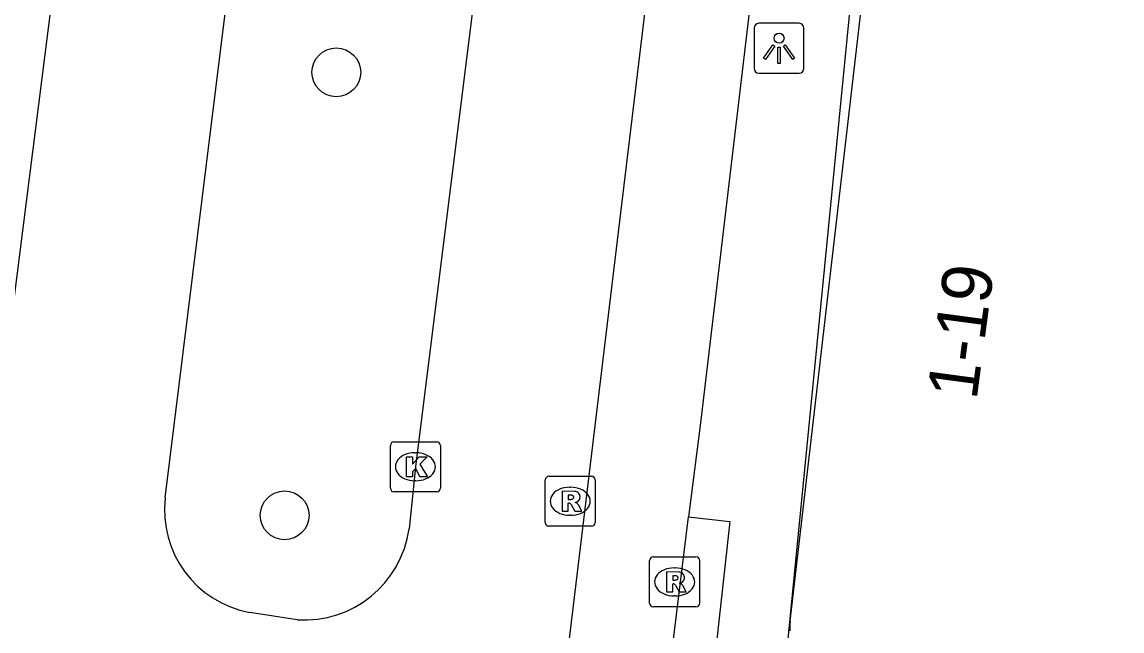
# Model space of a CAD drawing. Extents: x 159718 to 160783, y 383290 to 384030.
# Drawn here: x 160300.99 to 160323, y 383798.35 to 383810.53 of the extents above; entities that cross this region are included whole.
import ezdxf

# ---------------------------------------------------------------- set-up
doc = ezdxf.new("R2010")
doc.units = 0
for name, color, linetype in [('IMGEO_Boom', 7, 'Continuous'), ('IMGEO_Kolk', 7, 'Continuous'), ('IMGEO_Lichtpunt', 7, 'Continuous'), ('IMGEO_Pand', 7, 'Continuous'), ('IMGEO_Pand_nummerreeks', 7, 'Continuous'), ('IMGEO_Pand_overbouw', 7, 'Continuous'), ('IMGEO_Rijbaan_lokaal_open', 7, 'Continuous'), ('IMGEO_Rioolput', 7, 'Continuous'), ('IMGEO_Voetpad_open', 7, 'Continuous')]:
    doc.layers.add(name, color=color, linetype=linetype)

msp = doc.modelspace()

# ---------------------------------------------------------------- linework, layer by layer
at = {"layer": 'IMGEO_Boom'}
for centre in [(160307.284, 383809.522), (160306.25, 383800.666)]:
    msp.add_circle(centre, 0.489, dxfattribs=at)
at = {"layer": 'IMGEO_Kolk'}
for p, q in [((160308.365, 383801.211), (160308.365, 383802.063)), ((160308.44, 383802.137), (160309.292, 383802.137)), ((160309.366, 383802.063), (160309.366, 383801.211)), ((160308.853, 383801.917), (160308.878, 383801.917)), ((160308.876, 383801.357), (160308.851, 383801.357)), ((160309.292, 383801.137), (160308.44, 383801.137))]:
    msp.add_line(p, q, dxfattribs=at)
for points in [[(160308.365, 383801.211), (160308.365, 383802.063)], [(160308.44, 383802.137), (160309.292, 383802.137)], [(160309.366, 383802.063), (160309.366, 383801.211)], [(160308.686, 383801.837), (160308.809, 383801.837), (160308.809, 383801.686), (160308.939, 383801.837), (160309.103, 383801.837), (160308.957, 383801.686), (160309.11, 383801.437), (160308.958, 383801.437), (160308.873, 383801.601), (160308.809, 383801.534), (160308.809, 383801.437), (160308.686, 383801.437), (160308.686, 383801.837)], [(160309.292, 383801.137), (160308.44, 383801.137)]]:
    msp.add_lwpolyline(points, dxfattribs=at)
for centre, start, end in [((160308.442, 383802.061), 91.552, 178.448), ((160308.442, 383802.061), 91.552, 178.448), ((160309.29, 383802.061), 1.552, 88.448), ((160309.29, 383802.061), 1.552, 88.448), ((160308.442, 383801.213), 181.552, 268.448), ((160308.442, 383801.213), 181.552, 268.448), ((160309.29, 383801.213), 271.552, 358.448), ((160309.29, 383801.213), 271.552, 358.448)]:
    msp.add_arc(centre, 0.0765, start, end, dxfattribs=at)
for centre, major_axis, ratio, start_param, end_param in [((160308.852, 383801.637), (-0.387, 0.002), 0.722429, 4.712389, 7.853982), ((160308.877, 383801.637), (-0.39, 0.002), 0.717154, 1.570796, 4.712389)]:
    msp.add_ellipse(centre, major_axis=major_axis, ratio=ratio, start_param=start_param, end_param=end_param, dxfattribs=at)
at = {"layer": 'IMGEO_Lichtpunt'}
for p, q in [((160315.644, 383810.407), (160315.644, 383809.6)), ((160315.644, 383810.407), (160315.644, 383809.6)), ((160316.546, 383810.502), (160315.738, 383810.502)), ((160316.546, 383810.502), (160315.738, 383810.502)), ((160316.64, 383809.6), (160316.64, 383810.407)), ((160316.64, 383809.6), (160316.64, 383810.407)), ((160315.738, 383809.506), (160316.546, 383809.506)), ((160315.738, 383809.506), (160316.546, 383809.506))]:
    msp.add_line(p, q, dxfattribs=at)
for points in [[(160316.018, 383810.071), (160316.057, 383810.043), (160315.869, 383809.781), (160315.831, 383809.808), (160316.018, 383810.071)], [(160316.12, 383810.023), (160316.167, 383810.023), (160316.167, 383809.701), (160316.12, 383809.701), (160316.12, 383810.023)], [(160316.23, 383810.043), (160316.268, 383810.07), (160316.455, 383809.808), (160316.416, 383809.78), (160316.23, 383810.043)]]:
    msp.add_lwpolyline(points, dxfattribs=at)
msp.add_circle((160316.143, 383810.205), 0.0994, dxfattribs=at)
for centre, start, end in [((160315.738, 383810.407), 90, 180), ((160315.738, 383810.407), 90, 180), ((160316.546, 383810.407), 0, 90), ((160316.546, 383810.407), 0, 90), ((160315.738, 383809.6), 180, 270), ((160315.738, 383809.6), 180, 270), ((160316.546, 383809.6), 270, 0), ((160316.546, 383809.6), 270, 360)]:
    msp.add_arc(centre, 0.0946, start, end, dxfattribs=at)
at = {"layer": 'IMGEO_Pand'}
msp.add_lwpolyline([(160316.364, 383798.547), (160318.028, 383812.85), (160318.567, 383812.789), (160319.117, 383817.532)], dxfattribs=at)
msp.add_arc((160317.289, 383798.431), 0.932, 172.8708, 184.7546, dxfattribs=at)
at = {"layer": 'IMGEO_Pand_overbouw'}
msp.add_lwpolyline([(160327.03, 383845.851), (160322.711, 383834.557), (160319.121, 383821.789), (160318.228, 383817.573), (160316.288, 383797.859), (160325.972, 383789.29)], dxfattribs=at)
at = {"layer": 'IMGEO_Rijbaan_lokaal_open'}
for points in [[(160303.029, 383822.356), (160300.44, 383801.933)], [(160303.861, 383801.017), (160306.076, 383818.88)], [(160313.977, 383815.07), (160311.649, 383795.766), (160310.15, 383781)], [(160310.203, 383812.314), (160308.866, 383801.637), (160308.739, 383800.399)], [(160306.5, 383798.579), (160305.551, 383798.725)]]:
    msp.add_lwpolyline(points, dxfattribs=at)
for centre, radius, start, end in [((160305.935, 383800.777), 2.088, 173.4025, 259.4037), ((160306.646, 383800.687), 2.113, 266.0425, 352.1703)]:
    msp.add_arc(centre, radius, start, end, dxfattribs=at)
at = {"layer": 'IMGEO_Rioolput'}
for p, q in [((160311.464, 383800.521), (160311.464, 383801.373)), ((160311.539, 383801.447), (160312.391, 383801.447)), ((160312.465, 383801.373), (160312.465, 383800.521)), ((160311.952, 383801.227), (160311.977, 383801.227)), ((160311.975, 383800.667), (160311.95, 383800.667)), ((160312.391, 383800.447), (160311.539, 383800.447)), ((160313.628, 383799.835), (160314.48, 383799.835)), ((160313.553, 383798.909), (160313.553, 383799.761)), ((160314.041, 383799.615), (160314.066, 383799.615)), ((160314.554, 383799.761), (160314.554, 383798.909)), ((160314.064, 383799.055), (160314.039, 383799.055)), ((160314.48, 383798.835), (160313.628, 383798.835))]:
    msp.add_line(p, q, dxfattribs=at)
for points in [[(160311.464, 383800.521), (160311.464, 383801.373)], [(160311.539, 383801.447), (160312.391, 383801.447)], [(160312.465, 383801.373), (160312.465, 383800.521)], [(160312.053, 383801.145), (160311.801, 383801.147), (160311.801, 383800.747)], [(160311.979, 383801.066), (160311.925, 383801.066), (160311.925, 383800.985)], [(160311.925, 383800.985), (160311.977, 383800.985)], [(160311.801, 383800.747), (160311.925, 383800.747), (160311.925, 383800.909), (160311.936, 383800.909)], [(160311.983, 383800.88), (160312.054, 383800.747), (160312.194, 383800.747), (160312.129, 383800.873)], [(160312.391, 383800.447), (160311.539, 383800.447)], [(160313.628, 383799.835), (160314.48, 383799.835)], [(160313.553, 383798.909), (160313.553, 383799.761)], [(160314.554, 383799.761), (160314.554, 383798.909)], [(160314.142, 383799.533), (160313.89, 383799.535), (160313.89, 383799.135)], [(160314.068, 383799.454), (160314.014, 383799.454), (160314.014, 383799.373)], [(160313.89, 383799.135), (160314.014, 383799.135), (160314.014, 383799.297), (160314.025, 383799.297)], [(160314.014, 383799.373), (160314.066, 383799.373)], [(160314.072, 383799.268), (160314.143, 383799.135), (160314.283, 383799.135), (160314.218, 383799.261)], [(160314.48, 383798.835), (160313.628, 383798.835)]]:
    msp.add_lwpolyline(points, dxfattribs=at)
for centre, radius, start, end in [((160311.541, 383801.371), 0.0765, 91.552, 178.448), ((160311.541, 383801.371), 0.0765, 91.552, 178.448), ((160312.389, 383801.371), 0.0765, 1.552, 88.448), ((160312.389, 383801.371), 0.0765, 1.552, 88.448), ((160312.052, 383801.035), 0.109, 350.3612, 89.416), ((160311.961, 383801.174), 0.19, 274.7715, 282.9687), ((160311.985, 383800.97), 0.0964, 77.0061, 93.1865), ((160311.999, 383801.027), 0.0378, 276.6634, 79.6772), ((160312.05, 383801.035), 0.112, 277.5842, 350.9817), ((160312.034, 383800.82), 0.108, 29.5134, 73.7905), ((160311.935, 383800.856), 0.0533, 26.0293, 88.6989), ((160311.541, 383800.523), 0.0765, 181.552, 268.448), ((160311.541, 383800.523), 0.0765, 181.552, 268.448), ((160312.389, 383800.523), 0.0765, 271.552, 358.448), ((160312.389, 383800.523), 0.0765, 271.552, 358.448), ((160313.63, 383799.759), 0.0765, 91.552, 178.448), ((160313.63, 383799.759), 0.0765, 91.552, 178.448), ((160314.478, 383799.759), 0.0765, 1.552, 88.448), ((160314.478, 383799.759), 0.0765, 1.552, 88.448), ((160314.05, 383799.562), 0.19, 274.7715, 282.9687), ((160314.074, 383799.358), 0.0964, 77.0061, 93.1865), ((160314.088, 383799.415), 0.0378, 276.6634, 79.6772), ((160314.141, 383799.423), 0.109, 350.3612, 89.416), ((160314.139, 383799.423), 0.112, 277.5842, 350.9817), ((160314.024, 383799.244), 0.0533, 26.0293, 88.6989), ((160314.123, 383799.208), 0.108, 29.5134, 73.7905), ((160313.63, 383798.911), 0.0765, 181.552, 268.448), ((160313.63, 383798.911), 0.0765, 181.552, 268.448), ((160314.478, 383798.911), 0.0765, 271.552, 358.448), ((160314.478, 383798.911), 0.0765, 271.552, 358.448)]:
    msp.add_arc(centre, radius, start, end, dxfattribs=at)
for centre, major_axis, ratio, start_param, end_param in [((160311.951, 383800.947), (-0.387, 0.002), 0.722429, 4.712389, 7.853982), ((160311.976, 383800.947), (-0.39, 0.002), 0.717154, 1.570796, 4.712389), ((160314.04, 383799.335), (-0.387, 0.002), 0.722429, 4.712389, 7.853982), ((160314.065, 383799.335), (-0.39, 0.002), 0.717154, 1.570796, 4.712389)]:
    msp.add_ellipse(centre, major_axis=major_axis, ratio=ratio, start_param=start_param, end_param=end_param, dxfattribs=at)
at = {"layer": 'IMGEO_Voetpad_open'}
for points in [[(160315.634, 383811.436), (160315.56, 383810.834), (160314.568, 383802.515), (160314.329, 383800.637)], [(160314.329, 383800.637), (160315.16, 383800.544), (160314.87, 383797.942), (160314.013, 383798.027)], [(160314.013, 383798.027), (160314.329, 383800.637)]]:
    msp.add_lwpolyline(points, dxfattribs=at)

# ---------------------------------------------------------------- texts
at = {"layer": 'IMGEO_Pand_nummerreeks'}
msp.add_text('1-19', height=1, rotation=82.4085, dxfattribs=at).set_placement((160320.094, 383802.953))

doc.saveas('drawing.dxf')
